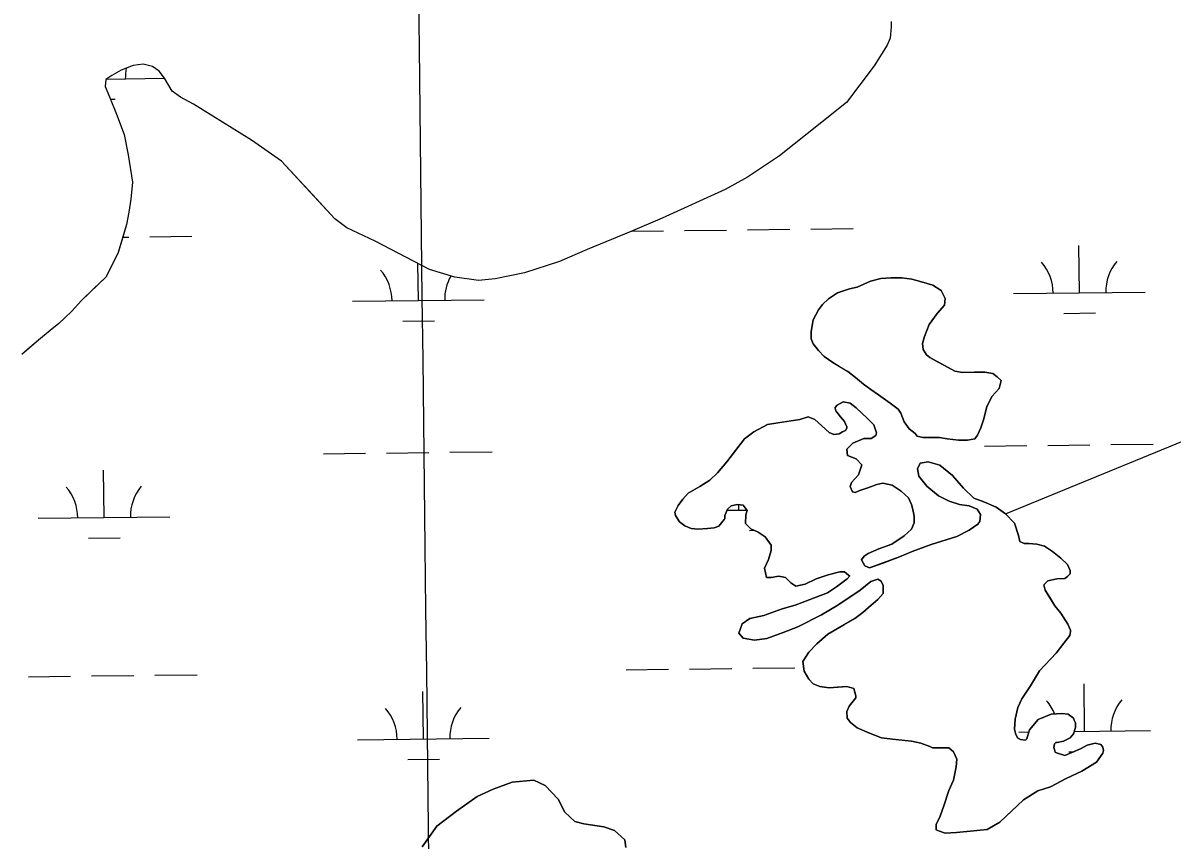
# Model space of a CAD drawing. Extents: x 3684037 to 3722149, y 433263 to 459021.
# Drawn here: x 3714322 to 3715195, y 446337 to 446956 of the extents above; entities that cross this region are included whole.
import ezdxf

# ---------------------------------------------------------------- set-up
doc = ezdxf.new("R2010")
doc.units = 0
for name, color, linetype in [('V-GRID-MAJR', 7, 'Continuous'), ('V-TOPO-SHOR', 7, 'Continuous'), ('V-WETL-SWMP', 7, 'Continuous')]:
    doc.layers.add(name, color=color, linetype=linetype)

msp = doc.modelspace()

# ---------------------------------------------------------------- linework, layer by layer
at = {"layer": 'V-GRID-MAJR'}
msp.add_spline([(3714717.78, 438985.32), (3714645.52, 445043.8), (3714573.23, 451104.21), (3714500.95, 457164.62), (3714500.93, 457166.55)], degree=3, dxfattribs=at)
at = {"layer": 'V-TOPO-SHOR'}
for points in [[(3714981.27, 446957.59), (3714981.26, 446953.52), (3714980.65, 446944.81), (3714978.31, 446939.59), (3714968.38, 446923.93), (3714947.37, 446896.12), (3714928.73, 446881.07), (3714896.7, 446855.62), (3714872.24, 446839.43), (3714855.37, 446830.19), (3714807.66, 446808.27), (3714783.22, 446797.9), (3714750.65, 446784.64), (3714729.7, 446775.42), (3714702.95, 446766.79), (3714680.86, 446762.21), (3714668.07, 446761.09), (3714650.08, 446763.48), (3714630.92, 446769.35), (3714589.75, 446790.98), (3714568.28, 446800.93), (3714559.01, 446807.93), (3714542.22, 446825.99), (3714518.49, 446851.63), (3714495.89, 446867.39), (3714451.82, 446894.84), (3714441.96, 446900.1), (3714435.59, 446904.77), (3714429.81, 446914.67), (3714425.76, 446919.91), (3714420.54, 446923.41), (3714413.58, 446925.18), (3714406.02, 446924.04), (3714396.72, 446920.58), (3714389.73, 446916.54), (3714385.08, 446913.65)], [(3714385.08, 446913.65), (3714384.58, 446908.14), (3714387.89, 446900.45), (3714393.25, 446887.22), (3714399.01, 446871.88), (3714402.07, 446856.43), (3714405.36, 446835.74), (3714404.21, 446822.74), (3714402.68, 446813), (3714400.87, 446803.41), (3714398.07, 446793.82), (3714394.68, 446782.41), (3714385.4, 446763.85), (3714375.82, 446754.78), (3714366.66, 446745.98), (3714359.49, 446737.86), (3714354.06, 446732.83), (3714349.62, 446728.5), (3714342.91, 446723.07), (3714334.19, 446715.82), (3714327.48, 446710.1), (3714321.34, 446704.94)], [(3715068.07, 446584), (3715192.19, 446634.86), (3715335.75, 446693.63), (3715380.11, 446712.4), (3715417.01, 446730.7), (3715452.9, 446744.52), (3715474.82, 446751.91), (3715493.77, 446761.31), (3715513.22, 446772.69), (3715523.69, 446777.14), (3715538.15, 446784.06), (3715558.51, 446795.33)], [(3714980.73, 446667.91), (3714971.8, 446674.42), (3714965.83, 446678.42), (3714960.37, 446682.42), (3714954.42, 446687.42), (3714948.46, 446691.92), (3714942, 446695.92), (3714937.03, 446698.92), (3714930.58, 446703.42), (3714926.11, 446707.92), (3714922.14, 446712.91), (3714920.66, 446716.9), (3714920.68, 446722.37), (3714922.21, 446731.33), (3714926.21, 446738.78), (3714929.21, 446742.75), (3714933.71, 446747.22), (3714940.69, 446751.67), (3714949.66, 446754.63), (3714955.64, 446756.11), (3714965.61, 446760.55), (3714973.58, 446762.52), (3714981.05, 446762.99), (3714989.51, 446762.97), (3714996.97, 446761.95), (3715004.43, 446759.93), (3715012.89, 446757.41), (3715019.35, 446753.41), (3715022.31, 446747.43), (3715021.8, 446742.45), (3715016.3, 446736), (3715010.3, 446727.55), (3715006.79, 446718.6), (3715005.28, 446713.13), (3715005.76, 446708.65), (3715008.23, 446704.66), (3715010.72, 446702.66), (3715017.18, 446699.16), (3715024.63, 446695.15), (3715029.6, 446692.15), (3715035.57, 446691.13), (3715044.53, 446691.6), (3715052.49, 446691.57), (3715058.46, 446690.56), (3715061.94, 446688.06), (3715064.92, 446685.06), (3715063.41, 446679.09), (3715057.91, 446673.14), (3715053.9, 446665.19), (3715051.38, 446655.24), (3715049.37, 446649.27), (3715046.86, 446643.8), (3715044.86, 446640.82), (3715039.38, 446639.85), (3715032.41, 446639.87), (3715023.95, 446640.89), (3715017.98, 446641.91), (3715012.01, 446641.93), (3715005.54, 446641.95), (3715001.06, 446642.96), (3714999.58, 446644.95), (3714995.11, 446648.45), (3714991.14, 446653.94), (3714988.67, 446660.42), (3714986.69, 446663.42), (3714982.72, 446666.42), (3714980.73, 446667.91)], [(3714854.5, 446579.72), (3714850.5, 446574.76), (3714847.02, 446573.28), (3714842.04, 446572.79), (3714834.57, 446572.32), (3714829.59, 446572.84), (3714824.62, 446574.85), (3714820.65, 446577.84), (3714817.68, 446582.83), (3714817.19, 446585.32), (3714819.69, 446590.29), (3714823.19, 446595.26), (3714827.19, 446599.73), (3714836.17, 446604.67), (3714843.65, 446609.63), (3714849.64, 446615.08), (3714856.64, 446623.52), (3714863.14, 446631.96), (3714870.14, 446640.9), (3714877.12, 446646.35), (3714887.6, 446651.79), (3714900.04, 446653.74), (3714912, 446655.7), (3714918.48, 446657.67), (3714923.45, 446655.66), (3714928.41, 446651.16), (3714934.37, 446645.67), (3714937.85, 446644.16), (3714941.83, 446644.65), (3714944.33, 446646.13), (3714946.82, 446647.12), (3714947.82, 446649.11), (3714947.82, 446650.1), (3714946.83, 446652.1), (3714945.85, 446654.09), (3714942.87, 446657.59), (3714939.4, 446662.08), (3714938.91, 446664.07), (3714938.91, 446664.57), (3714940.41, 446666.55), (3714944.9, 446669.03), (3714950.37, 446668.01), (3714954.84, 446664.52), (3714963.27, 446656.52), (3714968.24, 446651.53), (3714970.21, 446645.55), (3714969.7, 446643.56), (3714966.21, 446641.08), (3714960.74, 446641.1), (3714952.26, 446637.65), (3714947.77, 446633.18), (3714948.25, 446628.2), (3714954.71, 446625.69), (3714959.18, 446621.19), (3714956.66, 446613.73), (3714951.17, 446607.78), (3714950.16, 446604.8), (3714952.14, 446600.81), (3714954.13, 446600.3), (3714957.62, 446601.78), (3714963.6, 446603.76), (3714970.58, 446606.22), (3714975.06, 446607.2), (3714982.02, 446605.69), (3714988.98, 446601.18), (3714994.44, 446596.19), (3714996.91, 446591.2), (3714997.89, 446587.22), (3714998.87, 446582.23), (3714998.85, 446577.26), (3714996.85, 446572.29), (3714991.35, 446567.33), (3714981.88, 446560.89), (3714971.91, 446557.43), (3714963.94, 446553.98), (3714960.94, 446551.99), (3714958.94, 446549.02), (3714961.41, 446544.53), (3714964.89, 446543.02), (3714975.86, 446546.97), (3714987.82, 446551.41), (3714997.29, 446555.36), (3715011.74, 446560.79), (3715031.18, 446566.7), (3715040.65, 446571.64), (3715047.14, 446576.1), (3715048.64, 446578.09), (3715049.15, 446583.56), (3715046.68, 446587.55), (3715040.71, 446590.06), (3715033.25, 446591.08), (3715025.29, 446593.6), (3715017.34, 446597.61), (3715008.41, 446605.1), (3715002.46, 446612.59), (3715001.48, 446618.07), (3715003.49, 446622.54), (3715009.46, 446623.52), (3715018.41, 446621), (3715027.85, 446613), (3715036.28, 446603.52)], [(3715036.28, 446603.52), (3715044.22, 446596.03), (3715051.67, 446593.01), (3715061.12, 446589), (3715068.07, 446584), (3715075.02, 446577.01), (3715077.97, 446567.54), (3715078.95, 446563.06), (3715082.43, 446561.55), (3715085.92, 446561.54), (3715091.89, 446561.02), (3715097.86, 446559.51), (3715103.82, 446555.51), (3715110.27, 446550.51), (3715115.23, 446545.51), (3715117.21, 446541.03), (3715117.2, 446538.54), (3715116.7, 446538.04), (3715115.2, 446536.55), (3715113.21, 446535.07), (3715107.23, 446534.59), (3715100.26, 446533.12), (3715097.26, 446530.14), (3715098.25, 446526.16), (3715101.71, 446520.67), (3715105.67, 446514.18), (3715110.14, 446508.69), (3715115.58, 446500.21), (3715117.56, 446495.73), (3715117.56, 446494.73), (3715117.05, 446491.75), (3715112.55, 446485.79), (3715106.55, 446478.34), (3715094.06, 446464.94), (3715087.06, 446453.52), (3715080.55, 446443.58), (3715077.54, 446437.12), (3715075.52, 446428.17), (3715075, 446420.7), (3715075.98, 446416.72), (3715077.47, 446413.73), (3715079.45, 446412.72), (3715083.44, 446412.21), (3715084.44, 446413.2), (3715084.94, 446415.19), (3715086.45, 446420.17), (3715092.95, 446428.11), (3715102.91, 446432.06), (3715110.88, 446432.53), (3715115.86, 446432.02), (3715119.83, 446429.02), (3715120.32, 446427.52), (3715121.31, 446425.53), (3715121.3, 446422.04), (3715119.79, 446417.07), (3715117.29, 446414.09), (3715112.3, 446411.62), (3715107.32, 446410.64), (3715106.33, 446410.64), (3715105.33, 446409.65), (3715104.82, 446406.66), (3715105.31, 446405.17), (3715105.81, 446403.18), (3715106.8, 446402.68), (3715113.27, 446400.66), (3715120.24, 446403.63), (3715125.73, 446406.1), (3715130.22, 446408.57), (3715136.19, 446410.05), (3715140.67, 446409.04), (3715142.16, 446407.04), (3715142.65, 446404.55), (3715142.14, 446402.56), (3715137.14, 446395.61), (3715126.17, 446388.67), (3715114.2, 446383.24), (3715102.23, 446376.8), (3715092.77, 446373.85), (3715081.79, 446366.92), (3715073.3, 446358.98), (3715063.82, 446350.05), (3715054.34, 446344.61), (3715048.86, 446344.13), (3715041.39, 446343.16), (3715030.94, 446342.19), (3715022.47, 446341.72), (3715018, 446343.23), (3715015.51, 446344.24), (3715015.53, 446348.22), (3715018.53, 446354.68), (3715021.55, 446363.13), (3715025.07, 446374.07), (3715028.58, 446382.03), (3715030.6, 446391.98), (3715031.12, 446397.95), (3715028.65, 446403.43), (3715025.18, 446406.43), (3715019.2, 446406.45), (3715012.73, 446406.47), (3715010.74, 446407.47), (3715003.78, 446409.98)], [(3715003.78, 446409.98), (3714996.82, 446411.5), (3714991.84, 446412.01), (3714982.39, 446413.04), (3714973.93, 446414.07), (3714964.98, 446417.58), (3714955.53, 446421.59), (3714950.57, 446425.59), (3714948.09, 446429.08), (3714947.61, 446434.06), (3714949.61, 446438.04), (3714954.61, 446444.49), (3714954.62, 446445.99), (3714953.63, 446449.47), (3714953.14, 446451.47), (3714947.67, 446452.98), (3714940.7, 446452.5), (3714934.23, 446452.03), (3714927.26, 446453.04), (3714922.29, 446455.05), (3714918.82, 446458.55), (3714915.35, 446464.53), (3714914.38, 446472), (3714918.89, 446478.96), (3714924.88, 446485.41), (3714933.37, 446492.85), (3714945.34, 446499.78), (3714953.81, 446504.73), (3714959.8, 446509.19), (3714966.29, 446514.64), (3714971.29, 446519.11), (3714975.28, 446523.57), (3714975.3, 446529.55), (3714973.82, 446533.04), (3714971.34, 446534.54), (3714965.85, 446532.57), (3714957.87, 446526.12), (3714940.91, 446514.73), (3714928.44, 446507.3), (3714910.49, 446498.4), (3714899.52, 446493.96), (3714887.06, 446489.52), (3714877.6, 446488.05), (3714869.14, 446489.57), (3714865.67, 446493.57), (3714868.18, 446500.53), (3714874.17, 446504.49), (3714884.63, 446506.95), (3714898.58, 446511.88), (3714908.55, 446514.83), (3714919.02, 446518.78), (3714932.97, 446524.21), (3714939.96, 446528.67), (3714947.94, 446534.62), (3714949.94, 446537.1), (3714948.95, 446537.6), (3714945.97, 446540.1), (3714942.48, 446540.11), (3714933.52, 446537.65), (3714924.54, 446534.69), (3714916.07, 446530.74), (3714909.1, 446529.27), (3714905.12, 446531.77), (3714901.15, 446535.77), (3714896.18, 446536.78), (3714890.2, 446535.8), (3714886.72, 446535.81), (3714885.25, 446542.79), (3714888.25, 446549.25), (3714890.27, 446556.21), (3714890.28, 446560.19), (3714885.82, 446566.68), (3714880.36, 446570.18), (3714874.89, 446572.69), (3714870.92, 446576.68), (3714870.94, 446583.15), (3714871.95, 446586.64), (3714868.98, 446590.63), (3714864.5, 446591.14), (3714860.01, 446590.16), (3714857.02, 446587.68), (3714855.01, 446582.71), (3714855, 446580.22), (3714854.5, 446579.72)], [(3714625.33, 446331.4), (3714636.38, 446346.99), (3714651.47, 446358.52), (3714667.13, 446369.46), (3714679.31, 446375.21), (3714693.79, 446380.37), (3714704.21, 446381.49), (3714710, 446382.05), (3714718.67, 446377.98), (3714728.48, 446367.52), (3714733.66, 446357.67), (3714741.16, 446350.7), (3714748.1, 446348.94), (3714763.14, 446346.57), (3714771.23, 446343.65), (3714779.31, 446336.68), (3714779.87, 446330.89)]]:
    msp.add_lwpolyline(points, dxfattribs=at)
at = {"layer": 'V-WETL-SWMP'}
for p, q in [((3714385.51, 446913.92), (3714429.95, 446914.43)), ((3714388.67, 446898.52), (3714392.19, 446898.56)), ((3714398.09, 446793.98), (3714402.56, 446794.04)), ((3714418.56, 446794.22), (3714450.56, 446794.59)), ((3714784.6, 446798.48), (3714808.44, 446798.76)), ((3714824.44, 446798.95), (3714856.44, 446799.32)), ((3714872.43, 446799.5), (3714904.43, 446799.88)), ((3714920.43, 446800.06), (3714952.43, 446800.43)), ((3715124.32, 446751.69), (3715123.91, 446787.69)), ((3714622.45, 446745.85), (3714622.12, 446773.97)), ((3715074.33, 446751.11), (3715174.32, 446752.27)), ((3714572.45, 446745.27), (3714672.45, 446746.43)), ((3715112.5, 446736.12), (3715136.5, 446736.4)), ((3714610.63, 446730.28), (3714634.63, 446730.56)), ((3715052.26, 446635.41), (3715084.26, 446635.78)), ((3715100.26, 446635.97), (3715132.26, 446636.34)), ((3715148.26, 446636.53), (3715180.26, 446636.9)), ((3714550.39, 446629.57), (3714582.39, 446629.94)), ((3714598.39, 446630.13), (3714630.38, 446630.5)), ((3714646.38, 446630.69), (3714678.38, 446631.06)), ((3714383.88, 446581.2), (3714383.46, 446617.2)), ((3714856.62, 446586.7), (3714871.77, 446586.88)), ((3714333.88, 446580.62), (3714433.87, 446581.78)), ((3714372.06, 446565.63), (3714396.06, 446565.91)), ((3714873.93, 446571.47), (3714877.46, 446571.51)), ((3714326.43, 446460.45), (3714358.43, 446460.83)), ((3714374.43, 446461.01), (3714406.43, 446461.38)), ((3714422.43, 446461.57), (3714454.43, 446461.94)), ((3714780.31, 446465.73), (3714812.31, 446466.11)), ((3714828.31, 446466.29), (3714860.31, 446466.67)), ((3714876.31, 446466.85), (3714908.3, 446467.22)), ((3715128.19, 446419.04), (3715127.78, 446455.04)), ((3714626.32, 446413.2), (3714625.9, 446449.2)), ((3715078.2, 446418.46), (3715085.95, 446418.55)), ((3715120.36, 446418.95), (3715178.19, 446419.62)), ((3714576.32, 446412.62), (3714676.32, 446413.78)), ((3715116.37, 446403.47), (3715119.96, 446403.51)), ((3714614.5, 446397.63), (3714638.5, 446397.91))]:
    msp.add_line(p, q, dxfattribs=at)
for points in [[(3714981.27, 446957.59), (3714981.26, 446953.52), (3714980.65, 446944.81), (3714978.31, 446939.59), (3714968.38, 446923.93), (3714947.37, 446896.12), (3714928.73, 446881.07), (3714896.7, 446855.62), (3714872.24, 446839.43), (3714855.37, 446830.19), (3714807.66, 446808.27), (3714783.22, 446797.9), (3714750.65, 446784.64), (3714729.7, 446775.42), (3714702.95, 446766.79), (3714680.86, 446762.21), (3714668.08, 446761.09), (3714650.07, 446763.48), (3714630.92, 446769.35), (3714589.75, 446790.98), (3714568.28, 446800.93), (3714559.01, 446807.93), (3714518.49, 446851.63), (3714495.88, 446867.39), (3714451.82, 446894.84), (3714441.96, 446900.1), (3714435.59, 446904.77), (3714429.81, 446914.67), (3714425.76, 446919.91), (3714420.54, 446923.41), (3714413.58, 446925.18), (3714406.02, 446924.04), (3714396.72, 446920.58), (3714389.73, 446916.54), (3714385.08, 446913.65), (3714384.58, 446908.14), (3714387.89, 446900.45), (3714393.25, 446887.22), (3714399.01, 446871.88), (3714402.07, 446856.43), (3714405.36, 446835.74), (3714404.21, 446822.74), (3714402.68, 446813), (3714400.87, 446803.41), (3714394.68, 446782.41), (3714385.4, 446763.85), (3714366.66, 446745.98), (3714359.49, 446737.86), (3714354.06, 446732.83), (3714349.62, 446728.5), (3714342.91, 446723.07), (3714334.19, 446715.82), (3714321.33, 446704.94)], [(3715027.85, 446613), (3715018.41, 446621), (3715009.46, 446623.52), (3715003.48, 446622.54), (3715001.48, 446618.07), (3715002.46, 446612.59), (3715008.41, 446605.1), (3715017.34, 446597.61), (3715025.29, 446593.6), (3715033.25, 446591.08), (3715040.71, 446590.06), (3715046.68, 446587.55), (3715049.15, 446583.56), (3715048.64, 446578.09), (3715047.14, 446576.1), (3715040.65, 446571.64), (3715031.18, 446566.7), (3715011.74, 446560.79), (3714997.29, 446555.36), (3714987.82, 446551.41), (3714964.89, 446543.02), (3714961.41, 446544.53), (3714958.94, 446549.02), (3714960.94, 446551.99), (3714963.93, 446553.98), (3714971.91, 446557.43), (3714981.88, 446560.89), (3714991.36, 446567.33), (3714996.85, 446572.29), (3714998.86, 446577.26), (3714998.87, 446582.23), (3714997.89, 446587.22), (3714996.91, 446591.2), (3714994.44, 446596.19), (3714988.98, 446601.18), (3714982.02, 446605.69), (3714975.06, 446607.2), (3714970.58, 446606.22), (3714963.6, 446603.76), (3714957.62, 446601.79), (3714954.13, 446600.3), (3714952.14, 446600.81), (3714950.16, 446604.8), (3714951.17, 446607.78), (3714956.66, 446613.73), (3714959.18, 446621.19), (3714954.71, 446625.69), (3714948.25, 446628.2), (3714947.77, 446633.18), (3714952.26, 446637.64), (3714960.73, 446641.1), (3714966.21, 446641.08), (3714969.7, 446643.56), (3714970.21, 446645.55), (3714968.24, 446651.53), (3714963.27, 446656.52), (3714954.84, 446664.52), (3714950.37, 446668.02), (3714944.9, 446669.03), (3714940.41, 446666.55), (3714938.91, 446664.57), (3714938.91, 446664.07), (3714939.4, 446662.08), (3714942.87, 446657.59), (3714945.84, 446654.09), (3714947.82, 446650.1), (3714947.82, 446649.11), (3714946.82, 446647.12), (3714944.33, 446646.13), (3714941.83, 446644.65), (3714937.85, 446644.16)], [(3714937.85, 446644.16), (3714934.37, 446645.67), (3714923.45, 446655.66), (3714918.48, 446657.67), (3714912, 446655.7), (3714887.6, 446651.79), (3714877.12, 446646.35), (3714870.14, 446640.9), (3714856.64, 446623.52), (3714849.64, 446615.08), (3714843.65, 446609.63), (3714836.17, 446604.67), (3714827.19, 446599.73), (3714823.19, 446595.26), (3714819.69, 446590.29), (3714817.19, 446585.32), (3714817.68, 446582.83), (3714820.65, 446577.84), (3714824.62, 446574.84), (3714829.59, 446572.84), (3714834.57, 446572.32), (3714842.04, 446572.79), (3714847.02, 446573.28), (3714850.5, 446574.76), (3714854.5, 446579.72), (3714855, 446580.22), (3714855.01, 446582.71), (3714857.02, 446587.68), (3714860.01, 446590.16), (3714864.5, 446591.14), (3714868.98, 446590.63), (3714871.95, 446586.64), (3714870.94, 446583.15), (3714870.92, 446576.68), (3714874.89, 446572.69), (3714880.36, 446570.18), (3714885.82, 446566.68), (3714890.28, 446560.19), (3714890.27, 446556.21), (3714888.25, 446549.25), (3714885.25, 446542.79), (3714886.72, 446535.81), (3714890.2, 446535.8), (3714896.18, 446536.78), (3714901.15, 446535.76), (3714905.12, 446531.77), (3714909.1, 446529.27), (3714916.07, 446530.74), (3714924.54, 446534.69), (3714933.52, 446537.65), (3714942.48, 446540.11), (3714945.97, 446540.1), (3714948.95, 446537.6), (3714949.94, 446537.1), (3714947.94, 446534.61), (3714939.96, 446528.67), (3714932.97, 446524.21), (3714919.02, 446518.78), (3714908.55, 446514.83), (3714898.58, 446511.88), (3714884.63, 446506.95), (3714874.17, 446504.49), (3714868.18, 446500.53), (3714865.67, 446493.57), (3714869.14, 446489.58), (3714877.6, 446488.05), (3714887.06, 446489.52), (3714899.52, 446493.96), (3714910.49, 446498.4), (3714928.44, 446507.3), (3714940.91, 446514.73), (3714957.87, 446526.12), (3714965.85, 446532.57), (3714971.34, 446534.54), (3714973.82, 446533.04), (3714975.3, 446529.55), (3714975.28, 446523.57), (3714971.29, 446519.11), (3714966.29, 446514.64), (3714959.8, 446509.19), (3714953.82, 446504.73), (3714933.37, 446492.85), (3714924.88, 446485.41), (3714918.89, 446478.96), (3714914.38, 446472), (3714915.35, 446464.53), (3714918.82, 446458.55), (3714922.29, 446455.05), (3714927.26, 446453.04), (3714934.23, 446452.03), (3714947.67, 446452.98), (3714953.14, 446451.47), (3714954.62, 446445.99), (3714954.61, 446444.49), (3714949.61, 446438.04), (3714947.61, 446434.06), (3714948.09, 446429.08), (3714950.57, 446425.59), (3714955.53, 446421.59), (3714964.98, 446417.58), (3714973.93, 446414.06)], [(3714973.93, 446414.06), (3714982.39, 446413.04), (3714996.82, 446411.5), (3715003.78, 446409.98), (3715010.74, 446407.47), (3715012.73, 446406.47), (3715025.18, 446406.43), (3715028.65, 446403.43), (3715031.12, 446397.95), (3715030.6, 446391.98), (3715028.58, 446382.03), (3715025.07, 446374.07), (3715021.55, 446363.13), (3715018.53, 446354.68), (3715015.52, 446348.22), (3715015.51, 446344.24), (3715018, 446343.23), (3715022.47, 446341.72), (3715030.94, 446342.19), (3715041.39, 446343.16), (3715048.86, 446344.13), (3715054.34, 446344.61), (3715063.82, 446350.05), (3715081.79, 446366.92), (3715092.77, 446373.85), (3715102.23, 446376.8), (3715114.2, 446383.24), (3715126.17, 446388.67), (3715137.14, 446395.61), (3715142.14, 446402.56), (3715142.65, 446404.55), (3715142.16, 446407.04), (3715140.67, 446409.04), (3715136.19, 446410.05), (3715130.22, 446408.57), (3715125.73, 446406.1), (3715120.24, 446403.63), (3715113.27, 446400.66), (3715106.8, 446402.68), (3715105.81, 446403.18), (3715105.31, 446405.17), (3715104.82, 446406.66), (3715105.33, 446409.65), (3715106.33, 446410.64), (3715107.32, 446410.64), (3715112.31, 446411.62), (3715117.29, 446414.09), (3715119.79, 446417.07), (3715121.3, 446422.04), (3715121.31, 446425.53), (3715120.32, 446427.52), (3715119.83, 446429.02), (3715115.86, 446432.02), (3715110.88, 446432.53), (3715102.91, 446432.06), (3715092.95, 446428.11), (3715086.45, 446420.17), (3715084.94, 446415.19), (3715084.43, 446413.2), (3715083.44, 446412.21), (3715079.46, 446412.72), (3715077.47, 446413.72), (3715075.98, 446416.72), (3715075, 446420.7), (3715075.52, 446428.17), (3715077.54, 446437.12), (3715080.55, 446443.58), (3715087.06, 446453.52), (3715094.06, 446464.94), (3715106.55, 446478.34), (3715112.55, 446485.79), (3715117.05, 446491.75), (3715117.56, 446494.73), (3715117.56, 446495.73), (3715115.58, 446500.21), (3715110.14, 446508.69), (3715105.67, 446514.18), (3715098.25, 446526.16), (3715097.26, 446530.14), (3715100.26, 446533.12), (3715107.23, 446534.59), (3715113.21, 446535.07), (3715115.21, 446536.55), (3715117.2, 446538.54), (3715117.21, 446541.03), (3715115.23, 446545.51), (3715110.27, 446550.51), (3715103.82, 446555.51), (3715097.86, 446559.51), (3715091.89, 446561.02), (3715085.92, 446561.54), (3715082.43, 446561.55), (3715078.95, 446563.06), (3715077.97, 446567.54), (3715075.02, 446577.01), (3715068.07, 446584), (3715061.12, 446589), (3715051.67, 446593.01), (3715044.22, 446596.03), (3715036.28, 446603.52), (3715027.85, 446613)], [(3714779.87, 446330.89), (3714779.31, 446336.68), (3714771.23, 446343.65), (3714763.14, 446346.57), (3714748.1, 446348.94), (3714741.16, 446350.7), (3714733.66, 446357.67), (3714728.48, 446367.52), (3714718.67, 446377.97), (3714710, 446382.05), (3714693.79, 446380.37), (3714679.31, 446375.21), (3714667.13, 446369.46), (3714651.47, 446358.52), (3714636.38, 446346.99), (3714625.33, 446331.4)]]:
    msp.add_lwpolyline(points, dxfattribs=at)
msp.add_lwpolyline([(3714999.58, 446644.96), (3715001.06, 446642.96), (3715005.54, 446641.95), (3715017.98, 446641.91), (3715023.95, 446640.89), (3715032.41, 446639.87), (3715039.38, 446639.85), (3715044.86, 446640.82), (3715046.86, 446643.8), (3715049.37, 446649.27), (3715051.38, 446655.24), (3715053.9, 446665.19), (3715057.91, 446673.14), (3715063.41, 446679.09), (3715064.92, 446685.06), (3715061.94, 446688.06), (3715058.46, 446690.56), (3715052.5, 446691.57), (3715044.53, 446691.6), (3715035.57, 446691.13), (3715029.6, 446692.15), (3715024.63, 446695.15), (3715010.72, 446702.66), (3715008.23, 446704.66), (3715005.76, 446708.65), (3715005.28, 446713.13), (3715006.79, 446718.6), (3715010.3, 446727.55), (3715016.3, 446736), (3715021.8, 446742.45), (3715022.31, 446747.42), (3715019.35, 446753.41), (3715012.89, 446757.41), (3715004.43, 446759.93), (3714996.97, 446761.95), (3714989.51, 446762.97), (3714981.05, 446762.99), (3714973.58, 446762.52), (3714965.61, 446760.55), (3714955.64, 446756.11), (3714949.66, 446754.63), (3714940.69, 446751.68), (3714933.71, 446747.22), (3714929.21, 446742.75), (3714926.21, 446738.78), (3714922.2, 446731.33), (3714920.68, 446722.37), (3714920.66, 446716.9), (3714922.14, 446712.91), (3714926.11, 446707.92), (3714930.58, 446703.42), (3714937.03, 446698.92), (3714948.46, 446691.92), (3714954.42, 446687.42), (3714960.37, 446682.42), (3714965.84, 446678.42), (3714971.8, 446674.42), (3714980.73, 446667.92), (3714986.69, 446663.42), (3714988.68, 446660.42), (3714991.14, 446653.94), (3714995.11, 446648.45)], close=True, dxfattribs=at)
for centre, start, end in [((3714435.24, 446914.97), 168.38207, 181.43852), ((3715069.08, 446751.52), 359.89487, 41.43853), ((3715179.56, 446752.81), 139.89486, 181.43852), ((3714567.21, 446745.68), 359.89487, 41.43853), ((3714677.68, 446746.97), 150.34993, 181.43852), ((3714328.63, 446581.03), 359.89487, 41.43853), ((3714439.11, 446582.32), 139.89486, 181.43852), ((3714830.51, 446586.87), 359.89487, 6.76697), ((3714571.08, 446413.03), 359.89487, 41.43853), ((3714681.55, 446414.32), 139.89486, 181.43852), ((3715072.95, 446418.87), 22.25414, 41.43853), ((3715183.43, 446420.16), 139.89486, 181.43852)]:
    msp.add_arc(centre, 35.25, start, end, dxfattribs=at)

doc.saveas('drawing.dxf')
